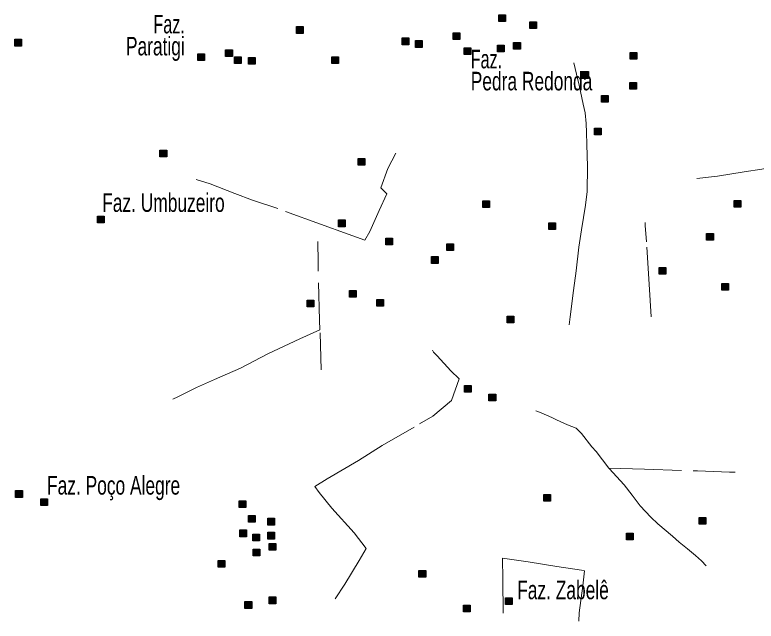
# Model space of a CAD drawing. Extents: x 445.6 to 500, y 8618.1 to 8673.4.
# Drawn here: x 456.89 to 463.29, y 8618.11 to 8623.34 of the extents above; entities that cross this region are included whole.
import ezdxf
from ezdxf.enums import TextEntityAlignment as Align

# ---------------------------------------------------------------- set-up
doc = ezdxf.new("R2010")
doc.units = 0
doc.header["$LTSCALE"] = 0.064
doc.linetypes.add('DOT_DASHED', pattern=[7.7, 5, -1.2, 0.3, -1.2])
doc.layers.add('2', color=7, linetype='Continuous', lineweight=25)
doc.layers.add('22', color=7, linetype='DOT_DASHED', lineweight=13)
doc.layers.add('61', color=7, linetype='Continuous')

msp = doc.modelspace()

# ---------------------------------------------------------------- hatches: boundary and pattern name
at = {"layer": '2'}
for points in [[(461.0679, 8623.343), (461.1259, 8623.343), (461.1259, 8623.285), (461.0679, 8623.285)], [(461.3339, 8623.2819), (461.3919, 8623.2819), (461.3919, 8623.2239), (461.3339, 8623.2239)], [(459.3222, 8623.2415), (459.3802, 8623.2415), (459.3802, 8623.1835), (459.3222, 8623.1835)], [(460.2335, 8623.1433), (460.2915, 8623.1433), (460.2915, 8623.0853), (460.2335, 8623.0853)], [(460.6744, 8623.1874), (460.7324, 8623.1874), (460.7324, 8623.1294), (460.6744, 8623.1294)], [(456.8913, 8623.1318), (456.9493, 8623.1318), (456.9493, 8623.0738), (456.8913, 8623.0738)], [(460.3475, 8623.1207), (460.4055, 8623.1207), (460.4055, 8623.0627), (460.3475, 8623.0627)], [(461.0568, 8623.0818), (461.1148, 8623.0818), (461.1148, 8623.0238), (461.0568, 8623.0238)], [(461.1953, 8623.104), (461.2533, 8623.104), (461.2533, 8623.046), (461.1953, 8623.046)], [(458.7104, 8623.0416), (458.7684, 8623.0416), (458.7684, 8622.9836), (458.7104, 8622.9836)], [(460.7686, 8623.0596), (460.8266, 8623.0596), (460.8266, 8623.0016), (460.7686, 8623.0016)], [(462.2005, 8623.0179), (462.2585, 8623.0179), (462.2585, 8622.9599), (462.2005, 8622.9599)], [(458.469, 8623.008), (458.527, 8623.008), (458.527, 8622.95), (458.469, 8622.95)], [(458.7866, 8622.9817), (458.8446, 8622.9817), (458.8446, 8622.9237), (458.7866, 8622.9237)], [(458.9085, 8622.9761), (458.9665, 8622.9761), (458.9665, 8622.9181), (458.9085, 8622.9181)], [(459.627, 8622.9802), (459.685, 8622.9802), (459.685, 8622.9222), (459.627, 8622.9222)], [(461.7847, 8622.8531), (461.8427, 8622.8531), (461.8427, 8622.7951), (461.7847, 8622.7951)], [(462.1969, 8622.7595), (462.2549, 8622.7595), (462.2549, 8622.7015), (462.1969, 8622.7015)], [(461.9531, 8622.6484), (462.0111, 8622.6484), (462.0111, 8622.5904), (461.9531, 8622.5904)], [(461.8921, 8622.3649), (461.9501, 8622.3649), (461.9501, 8622.3069), (461.8921, 8622.3069)], [(458.1438, 8622.1758), (458.2018, 8622.1758), (458.2018, 8622.1178), (458.1438, 8622.1178)], [(459.8547, 8622.1048), (459.9127, 8622.1048), (459.9127, 8622.0468), (459.8547, 8622.0468)], [(460.9291, 8621.7385), (460.9871, 8621.7385), (460.9871, 8621.6805), (460.9291, 8621.6805)], [(463.0986, 8621.7422), (463.1566, 8621.7422), (463.1566, 8621.6842), (463.0986, 8621.6842)], [(457.6049, 8621.6078), (457.6629, 8621.6078), (457.6629, 8621.5498), (457.6049, 8621.5498)], [(459.684, 8621.5743), (459.742, 8621.5743), (459.742, 8621.5163), (459.684, 8621.5163)], [(461.4983, 8621.5505), (461.5563, 8621.5505), (461.5563, 8621.4925), (461.4983, 8621.4925)], [(460.0924, 8621.4164), (460.1504, 8621.4164), (460.1504, 8621.3584), (460.0924, 8621.3584)], [(462.8609, 8621.4568), (462.9189, 8621.4568), (462.9189, 8621.3988), (462.8609, 8621.3988)], [(460.6178, 8621.3691), (460.6758, 8621.3691), (460.6758, 8621.3111), (460.6178, 8621.3111)], [(460.4872, 8621.2583), (460.5452, 8621.2583), (460.5452, 8621.2003), (460.4872, 8621.2003)], [(462.4511, 8621.1647), (462.5091, 8621.1647), (462.5091, 8621.1067), (462.4511, 8621.1067)], [(462.9915, 8621.027), (463.0495, 8621.027), (463.0495, 8620.969), (462.9915, 8620.969)], [(459.7777, 8620.9665), (459.8357, 8620.9665), (459.8357, 8620.9085), (459.7777, 8620.9085)], [(459.4128, 8620.8825), (459.4708, 8620.8825), (459.4708, 8620.8245), (459.4128, 8620.8245)], [(460.0154, 8620.8892), (460.0734, 8620.8892), (460.0734, 8620.8312), (460.0154, 8620.8312)], [(461.1401, 8620.7445), (461.1981, 8620.7445), (461.1981, 8620.6865), (461.1401, 8620.6865)], [(460.7718, 8620.1468), (460.8298, 8620.1468), (460.8298, 8620.0888), (460.7718, 8620.0888)], [(460.9827, 8620.0729), (461.0407, 8620.0729), (461.0407, 8620.0149), (460.9827, 8620.0149)], [(456.8985, 8619.2404), (456.9565, 8619.2404), (456.9565, 8619.1824), (456.8985, 8619.1824)], [(461.4564, 8619.2066), (461.5144, 8619.2066), (461.5144, 8619.1486), (461.4564, 8619.1486)], [(457.1161, 8619.1699), (457.1741, 8619.1699), (457.1741, 8619.1119), (457.1161, 8619.1119)], [(458.8269, 8619.1531), (458.8849, 8619.1531), (458.8849, 8619.0951), (458.8269, 8619.0951)], [(458.9072, 8619.0255), (458.9652, 8619.0255), (458.9652, 8618.9675), (458.9072, 8618.9675)], [(459.0746, 8619.002), (459.1326, 8619.002), (459.1326, 8618.944), (459.0746, 8618.944)], [(462.7956, 8619.0084), (462.8536, 8619.0084), (462.8536, 8618.9504), (462.7956, 8618.9504)], [(458.8336, 8618.9013), (458.8916, 8618.9013), (458.8916, 8618.8433), (458.8336, 8618.8433)], [(458.9441, 8618.8643), (459.0021, 8618.8643), (459.0021, 8618.8063), (458.9441, 8618.8063)], [(459.0746, 8618.8811), (459.1326, 8618.8811), (459.1326, 8618.8231), (459.0746, 8618.8231)], [(462.1695, 8618.8741), (462.2275, 8618.8741), (462.2275, 8618.8161), (462.1695, 8618.8161)], [(458.9474, 8618.7367), (459.0054, 8618.7367), (459.0054, 8618.6787), (458.9474, 8618.6787)], [(459.0847, 8618.7837), (459.1427, 8618.7837), (459.1427, 8618.7257), (459.0847, 8618.7257)], [(458.6461, 8618.6393), (458.7041, 8618.6393), (458.7041, 8618.5813), (458.6461, 8618.5813)], [(460.3784, 8618.5518), (460.4364, 8618.5518), (460.4364, 8618.4938), (460.3784, 8618.4938)], [(458.8771, 8618.2834), (458.9351, 8618.2834), (458.9351, 8618.2254), (458.8771, 8618.2254)], [(459.0847, 8618.3237), (459.1427, 8618.3237), (459.1427, 8618.2657), (459.0847, 8618.2657)], [(461.125, 8618.3167), (461.183, 8618.3167), (461.183, 8618.2587), (461.125, 8618.2587)], [(460.7634, 8618.2529), (460.8214, 8618.2529), (460.8214, 8618.1949), (460.7634, 8618.1949)]]:
    msp.add_hatch(color=256, dxfattribs=at).paths.add_polyline_path(points)

# ---------------------------------------------------------------- linework, layer by layer
for points in [[(461.0679, 8623.343), (461.1259, 8623.343), (461.1259, 8623.285), (461.0679, 8623.285)], [(461.3339, 8623.2819), (461.3919, 8623.2819), (461.3919, 8623.2239), (461.3339, 8623.2239)], [(459.3222, 8623.2415), (459.3802, 8623.2415), (459.3802, 8623.1835), (459.3222, 8623.1835)], [(460.2335, 8623.1433), (460.2915, 8623.1433), (460.2915, 8623.0853), (460.2335, 8623.0853)], [(460.6744, 8623.1874), (460.7324, 8623.1874), (460.7324, 8623.1294), (460.6744, 8623.1294)], [(456.8913, 8623.1318), (456.9493, 8623.1318), (456.9493, 8623.0738), (456.8913, 8623.0738)], [(460.3475, 8623.1207), (460.4055, 8623.1207), (460.4055, 8623.0627), (460.3475, 8623.0627)], [(461.0568, 8623.0818), (461.1148, 8623.0818), (461.1148, 8623.0238), (461.0568, 8623.0238)], [(461.1953, 8623.104), (461.2533, 8623.104), (461.2533, 8623.046), (461.1953, 8623.046)], [(458.7104, 8623.0416), (458.7684, 8623.0416), (458.7684, 8622.9836), (458.7104, 8622.9836)], [(460.7686, 8623.0596), (460.8266, 8623.0596), (460.8266, 8623.0016), (460.7686, 8623.0016)], [(462.2005, 8623.0179), (462.2585, 8623.0179), (462.2585, 8622.9599), (462.2005, 8622.9599)], [(458.469, 8623.008), (458.527, 8623.008), (458.527, 8622.95), (458.469, 8622.95)], [(458.7866, 8622.9817), (458.8446, 8622.9817), (458.8446, 8622.9237), (458.7866, 8622.9237)], [(458.9085, 8622.9761), (458.9665, 8622.9761), (458.9665, 8622.9181), (458.9085, 8622.9181)], [(459.627, 8622.9802), (459.685, 8622.9802), (459.685, 8622.9222), (459.627, 8622.9222)], [(461.7847, 8622.8531), (461.8427, 8622.8531), (461.8427, 8622.7951), (461.7847, 8622.7951)], [(462.1969, 8622.7595), (462.2549, 8622.7595), (462.2549, 8622.7015), (462.1969, 8622.7015)], [(461.9531, 8622.6484), (462.0111, 8622.6484), (462.0111, 8622.5904), (461.9531, 8622.5904)], [(461.8921, 8622.3649), (461.9501, 8622.3649), (461.9501, 8622.3069), (461.8921, 8622.3069)], [(458.1438, 8622.1758), (458.2018, 8622.1758), (458.2018, 8622.1178), (458.1438, 8622.1178)], [(459.8547, 8622.1048), (459.9127, 8622.1048), (459.9127, 8622.0468), (459.8547, 8622.0468)], [(460.9291, 8621.7385), (460.9871, 8621.7385), (460.9871, 8621.6805), (460.9291, 8621.6805)], [(463.0986, 8621.7422), (463.1566, 8621.7422), (463.1566, 8621.6842), (463.0986, 8621.6842)], [(457.6049, 8621.6078), (457.6629, 8621.6078), (457.6629, 8621.5498), (457.6049, 8621.5498)], [(459.684, 8621.5743), (459.742, 8621.5743), (459.742, 8621.5163), (459.684, 8621.5163)], [(461.4983, 8621.5505), (461.5563, 8621.5505), (461.5563, 8621.4925), (461.4983, 8621.4925)], [(460.0924, 8621.4164), (460.1504, 8621.4164), (460.1504, 8621.3584), (460.0924, 8621.3584)], [(462.8609, 8621.4568), (462.9189, 8621.4568), (462.9189, 8621.3988), (462.8609, 8621.3988)], [(460.6178, 8621.3691), (460.6758, 8621.3691), (460.6758, 8621.3111), (460.6178, 8621.3111)], [(460.4872, 8621.2583), (460.5452, 8621.2583), (460.5452, 8621.2003), (460.4872, 8621.2003)], [(462.4511, 8621.1647), (462.5091, 8621.1647), (462.5091, 8621.1067), (462.4511, 8621.1067)], [(462.9915, 8621.027), (463.0495, 8621.027), (463.0495, 8620.969), (462.9915, 8620.969)], [(459.7777, 8620.9665), (459.8357, 8620.9665), (459.8357, 8620.9085), (459.7777, 8620.9085)], [(459.4128, 8620.8825), (459.4708, 8620.8825), (459.4708, 8620.8245), (459.4128, 8620.8245)], [(460.0154, 8620.8892), (460.0734, 8620.8892), (460.0734, 8620.8312), (460.0154, 8620.8312)], [(461.1401, 8620.7445), (461.1981, 8620.7445), (461.1981, 8620.6865), (461.1401, 8620.6865)], [(460.7718, 8620.1468), (460.8298, 8620.1468), (460.8298, 8620.0888), (460.7718, 8620.0888)], [(460.9827, 8620.0729), (461.0407, 8620.0729), (461.0407, 8620.0149), (460.9827, 8620.0149)], [(456.8985, 8619.2404), (456.9565, 8619.2404), (456.9565, 8619.1824), (456.8985, 8619.1824)], [(461.4564, 8619.2066), (461.5144, 8619.2066), (461.5144, 8619.1486), (461.4564, 8619.1486)], [(457.1161, 8619.1699), (457.1741, 8619.1699), (457.1741, 8619.1119), (457.1161, 8619.1119)], [(458.8269, 8619.1531), (458.8849, 8619.1531), (458.8849, 8619.0951), (458.8269, 8619.0951)], [(458.9072, 8619.0255), (458.9652, 8619.0255), (458.9652, 8618.9675), (458.9072, 8618.9675)], [(459.0746, 8619.002), (459.1326, 8619.002), (459.1326, 8618.944), (459.0746, 8618.944)], [(462.7956, 8619.0084), (462.8536, 8619.0084), (462.8536, 8618.9504), (462.7956, 8618.9504)], [(458.8336, 8618.9013), (458.8916, 8618.9013), (458.8916, 8618.8433), (458.8336, 8618.8433)], [(458.9441, 8618.8643), (459.0021, 8618.8643), (459.0021, 8618.8063), (458.9441, 8618.8063)], [(459.0746, 8618.8811), (459.1326, 8618.8811), (459.1326, 8618.8231), (459.0746, 8618.8231)], [(462.1695, 8618.8741), (462.2275, 8618.8741), (462.2275, 8618.8161), (462.1695, 8618.8161)], [(458.9474, 8618.7367), (459.0054, 8618.7367), (459.0054, 8618.6787), (458.9474, 8618.6787)], [(459.0847, 8618.7837), (459.1427, 8618.7837), (459.1427, 8618.7257), (459.0847, 8618.7257)], [(458.6461, 8618.6393), (458.7041, 8618.6393), (458.7041, 8618.5813), (458.6461, 8618.5813)], [(460.3784, 8618.5518), (460.4364, 8618.5518), (460.4364, 8618.4938), (460.3784, 8618.4938)], [(458.8771, 8618.2834), (458.9351, 8618.2834), (458.9351, 8618.2254), (458.8771, 8618.2254)], [(459.0847, 8618.3237), (459.1427, 8618.3237), (459.1427, 8618.2657), (459.0847, 8618.2657)], [(461.125, 8618.3167), (461.183, 8618.3167), (461.183, 8618.2587), (461.125, 8618.2587)], [(460.7634, 8618.2529), (460.8214, 8618.2529), (460.8214, 8618.1949), (460.7634, 8618.1949)]]:
    msp.add_lwpolyline(points, close=True, dxfattribs=at)
at = {"layer": '22'}
msp.add_line((459.5353, 8620.2819), (459.5242, 8620.6261), dxfattribs=at)
for points in [[(461.7152, 8622.9285), (461.738, 8622.8324), (461.762, 8622.7362), (461.7941, 8622.5732), (461.8129, 8622.4984), (461.8209, 8622.4049), (461.8236, 8622.3275), (461.8263, 8622.2239), (461.8316, 8622.0342), (461.829, 8621.8205), (461.8156, 8621.7029), (461.7807, 8621.49), (461.7567, 8621.3404), (461.7353, 8621.1347), (461.7112, 8620.9664), (461.6844, 8620.7398), (461.6741, 8620.6712)], [(462.7775, 8621.932), (462.9542, 8621.9507), (463.1857, 8621.9883), (463.3362, 8622.0114), (463.4144, 8622.0259), (463.4867, 8622.1213), (463.6112, 8622.2715), (463.7038, 8622.3727), (463.7973, 8622.4524), (463.9043, 8622.5478), (463.9883, 8622.6171), (464.0317, 8622.6576), (464.0553, 8622.6751)], [(460.1794, 8622.1493), (460.1084, 8622.0166), (460.0481, 8621.8526), (460.1017, 8621.7991), (460.0347, 8621.6551), (459.9543, 8621.4744), (459.9107, 8621.4007), (459.7666, 8621.4509), (459.5286, 8621.538), (459.16, 8621.6719), (458.9409, 8621.7452), (458.7901, 8621.8021), (458.5756, 8621.8858), (458.4549, 8621.9226)], [(462.3819, 8620.7381), (462.3647, 8621.0214), (462.3406, 8621.3848), (462.33, 8621.5253), (462.3301, 8621.5531)], [(459.5242, 8620.6261), (459.5215, 8620.7116), (459.5081, 8621.207), (459.5048, 8621.3898)], [(459.5242, 8620.6261), (459.3512, 8620.5499), (459.0735, 8620.4212), (458.8388, 8620.2957), (458.614, 8620.2), (458.4586, 8620.1306), (458.2967, 8620.0481), (458.2537, 8620.0283)], [(459.6561, 8618.3064), (459.7375, 8618.4325), (459.8611, 8618.6372), (459.9215, 8618.7422), (459.819, 8618.8761), (459.6272, 8619.0888), (459.5168, 8619.2253), (459.4794, 8619.2774), (459.5872, 8619.343), (459.8553, 8619.5005), (460.0603, 8619.6292), (460.3836, 8619.8156), (460.4976, 8619.8822), (460.6579, 8620.0187), (460.7263, 8620.2051), (460.6527, 8620.2733), (460.5344, 8620.402), (460.5031, 8620.4349), (460.4947, 8620.4526)], [(461.3856, 8619.9279), (461.4318, 8619.9123), (461.5246, 8619.8713), (461.5656, 8619.8499), (461.6602, 8619.8089), (461.7351, 8619.7786), (461.7815, 8619.7341), (461.8707, 8619.6183), (461.9064, 8619.5773), (462.0177, 8619.4345)], [(462.0177, 8619.4345), (462.3248, 8619.4268), (462.783, 8619.4102), (463.058, 8619.3991), (463.107, 8619.3982)], [(462.0177, 8619.4345), (462.021, 8619.4303), (462.1494, 8619.2914), (462.2172, 8619.2005), (462.2876, 8619.1104), (462.3803, 8619.0124), (462.441, 8618.9554), (462.5659, 8618.8467), (462.6229, 8618.795), (462.6945, 8618.7389), (462.7641, 8618.6801), (462.8158, 8618.6355), (462.8565, 8618.5918)], [(461.1041, 8618.1843), (461.1022, 8618.4729), (461.0981, 8618.6591), (461.3215, 8618.6269), (461.567, 8618.5867), (461.7813, 8618.5538), (461.8055, 8618.5478), (461.7934, 8618.4192), (461.7612, 8618.1861), (461.7586, 8618.1149)]]:
    msp.add_lwpolyline(points, dxfattribs=at)

# ---------------------------------------------------------------- texts
at = {"layer": '61'}
for s, width, p in [('Faz.', 0.65, (458.3579, 8623.183)), ('Paratigi', 0.7, (458.3579, 8622.993))]:
    msp.add_text(s, height=0.16, dxfattribs=dict(at, width=width)).set_placement(p, align=Align.RIGHT)
for s, width, p in [('Faz.', 0.65, (460.8254, 8622.8816)), ('Pedra Redonda', 0.7, (460.8254, 8622.6916)), ('Faz. Umbuzeiro', 0.7, (457.6451, 8621.6438)), ('Faz. Poço Alegre', 0.7, (457.1692, 8619.2061)), ('Faz. Zabelê', 0.7, (461.2258, 8618.304))]:
    msp.add_text(s, height=0.16, dxfattribs=dict(at, width=width)).set_placement(p)

doc.saveas('drawing.dxf')
